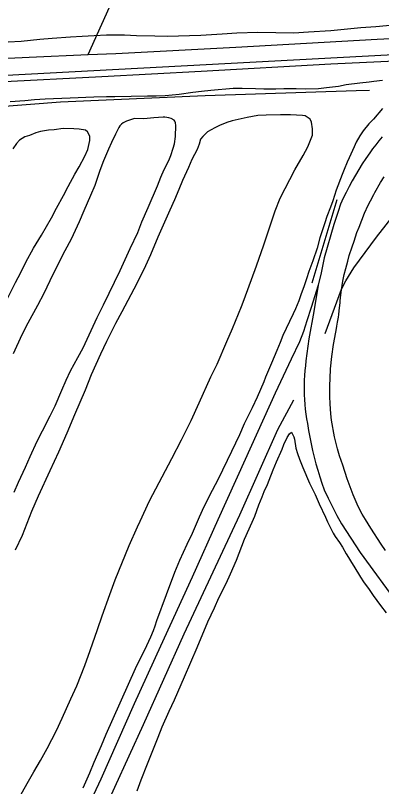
# Model space of a CAD drawing. Extents: x 3477039 to 3515015, y 546746 to 572297.
# Drawn here: x 3503238 to 3503829, y 566153 to 567399 of the extents above; entities that cross this region are included whole.
import ezdxf

# ---------------------------------------------------------------- set-up
doc = ezdxf.new("R2010")
doc.units = 0
for name, color, linetype in [('V-RAIL-TRAK', 7, 'Continuous'), ('V-ROAD-CNTR', 7, 'Continuous'), ('V-SITE-VEGE', 7, 'Continuous'), ('V-TOPO-SHOR', 7, 'Continuous')]:
    doc.layers.add(name, color=color, linetype=linetype)

msp = doc.modelspace()

# ---------------------------------------------------------------- linework, layer by layer
at = {"layer": 'V-RAIL-TRAK'}
for points in [[(3503908.9, 567328.1), (3503747.7, 567320.5), (3503538, 567308.6), (3503377.4, 567300.3), (3503208.9, 567291.6), (3502983.1, 567280.5), (3502794.9, 567270.8), (3502607.3, 567261.1), (3502484.1, 567254), (3502366.7, 567248.3), (3502184, 567237.9), (3502062.2, 567231), (3501937.4, 567225.3), (3501902.8, 567223.6), (3501832.2, 567220), (3501762, 567216.6)], [(3503830.4, 567203.2), (3503825.1, 567196.9), (3503820, 567190.4), (3503815, 567183.9), (3503810.3, 567177.2), (3503804.2, 567168.5), (3503798.3, 567159.6), (3503792.7, 567150.6), (3503787.2, 567141.5), (3503781.9, 567132.3), (3503776.9, 567122.9), (3503772.1, 567113.5), (3503767.4, 567103.9), (3503763, 567094.2), (3503759.2, 567082.6), (3503752.1, 567061.8), (3503736.7, 567007.9), (3503732, 566983.4), (3503726.9, 566963.3), (3503720.1, 566920.8), (3503712.1, 566876.7), (3503707.3, 566841.1), (3503706.3, 566833.3), (3503705.5, 566825.5), (3503704.8, 566817.7), (3503704.4, 566809.9), (3503704.2, 566802), (3503704.2, 566794.2), (3503704.3, 566786.4), (3503704.7, 566778.5), (3503705.3, 566770.7), (3503706.1, 566762.9), (3503707.1, 566755.1), (3503708.3, 566747.4), (3503709.6, 566739.7), (3503711.4, 566728.8), (3503713.4, 566717.9), (3503715.6, 566707.1), (3503718, 566696.4), (3503720.6, 566685.7), (3503723.4, 566675), (3503726.3, 566664.4), (3503729.5, 566653.9), (3503732.9, 566643.4), (3503736.5, 566632.9), (3503743.2, 566619), (3503750.2, 566605.2), (3503757.3, 566591.5), (3503764.6, 566577.8), (3503794.7, 566531.3), (3503858.1, 566445)], [(3503726.9, 566963.3), (3503715.4, 566927.2), (3503708.9, 566905.8), (3503703.2, 566888.6), (3503696.8, 566872.1), (3503683.5, 566844), (3503657.6, 566789.1), (3503608.8, 566681.5), (3503565, 566584.4), (3503523.2, 566491.5), (3503471.9, 566380.3), (3503429.4, 566286.9), (3503375.5, 566165.3), (3503312.8, 566030.3), (3503281.1, 565960.6), (3503237.4, 565864.1), (3503173.3, 565719.9), (3503134.1, 565637.5), (3503089.7, 565537.2), (3503033.3, 565414.5)]]:
    msp.add_lwpolyline(points, dxfattribs=at)
at = {"layer": 'V-ROAD-CNTR'}
for points in [[(3503182.2, 567300.7), (3504564.8, 567374.5), (3505790.5, 567434.7), (3507012.4, 567500.1), (3508074.9, 567553), (3510418.8, 567677.9), (3512052.4, 567762.1)], [(3503757, 567101.5), (3503716.9, 566966.7)]]:
    msp.add_lwpolyline(points, dxfattribs=at)
at = {"layer": 'V-SITE-VEGE'}
for points in [[(3503854.8, 567384.1), (3503820.1, 567381.1), (3503796.2, 567379.7), (3503747.6, 567374.4), (3503711.2, 567372.4), (3503687.5, 567371), (3503629.7, 567371.8), (3503595.6, 567371), (3503571.9, 567369.1), (3503537.5, 567367), (3503483.1, 567365.3), (3503462.7, 567366.1), (3503433.1, 567366.7), (3503413.7, 567367.5), (3503384.8, 567367.4), (3503365.1, 567366.7), (3503345.4, 567365.4), (3503326.4, 567364.4), (3503297, 567362.4), (3503277.3, 567360.4), (3503246.9, 567357.6), (3503225.9, 567356.1)], [(3503706.2, 567281), (3503727.4, 567281.4), (3503740.6, 567282.8), (3503760.1, 567285.2), (3503772.1, 567287.6), (3503794.3, 567290.7), (3503809.3, 567292.3), (3503817, 567293.4), (3503831, 567295)], [(3503228.9, 567260.3), (3503252.6, 567262), (3503268.3, 567263.5), (3503285.8, 567264.5), (3503326.2, 567266.5), (3503364.3, 567267.7), (3503385, 567268.2), (3503398.2, 567268.2), (3503451.2, 567269.5), (3503464.9, 567269.6), (3503479.9, 567270.1), (3503502.1, 567272.3), (3503524.3, 567275.5), (3503538.5, 567277.3), (3503553.5, 567278.8), (3503589.7, 567282.1), (3503604.1, 567282.1), (3503625.5, 567281.6), (3503639, 567280.6), (3503658.6, 567280.6), (3503671.4, 567281.2), (3503691.3, 567281.2), (3503706.2, 567281)], [(3503831.1, 567249.1), (3503816.2, 567231.9), (3503809.1, 567224.3), (3503799.7, 567212.9)], [(3503235.8, 566629), (3503242.7, 566644.9), (3503254, 566669.4), (3503261.2, 566686.5), (3503272.8, 566711.2), (3503281.2, 566728.1), (3503293.7, 566752.3), (3503301.7, 566768.4), (3503312.7, 566793.6), (3503319.7, 566810), (3503326.4, 566825.1), (3503338.4, 566846.8), (3503347.1, 566862.2), (3503369.9, 566911.2), (3503380.1, 566931.7), (3503406.8, 566987.4), (3503414.8, 567005.2), (3503423.2, 567022.8), (3503435.3, 567048.8), (3503441.7, 567065.9), (3503452, 567088.9), (3503467.2, 567124.3), (3503472.4, 567138), (3503478.3, 567150.3), (3503485.4, 567164.9), (3503489, 567173.1), (3503492.7, 567185), (3503494.5, 567192.2), (3503496.4, 567203.6), (3503496.7, 567221.6), (3503496.5, 567225.8), (3503495.5, 567228.8), (3503494.1, 567230.3), (3503489.1, 567232.9), (3503485.4, 567233.7), (3503478.9, 567234.8), (3503476.4, 567234.8), (3503461.2, 567234), (3503450.7, 567232.7), (3503444.5, 567232.5), (3503430.1, 567232.7), (3503422.1, 567230.3), (3503417.3, 567228.6), (3503411.5, 567225.7), (3503409, 567224), (3503406.2, 567221.1), (3503404.5, 567218.1), (3503399.1, 567207.7), (3503392.7, 567194.3), (3503387.8, 567183.2), (3503379.8, 567164.4), (3503374.1, 567148.8), (3503365.8, 567124.7), (3503358.9, 567108.6), (3503348.3, 567083.6), (3503340.4, 567065.8), (3503327.5, 567037.8), (3503317.6, 567019), (3503297.9, 566980.9), (3503283.5, 566950.2), (3503273.3, 566930.7), (3503257.7, 566902), (3503247.7, 566883.2), (3503233.8, 566852.3)], [(3503553.7, 566815.3), (3503563.6, 566835.8), (3503579.1, 566872.5), (3503588.4, 566893.5), (3503602.8, 566929.2), (3503607.2, 566940.3), (3503627.3, 566994.8), (3503639, 567028.8), (3503646.6, 567051.6), (3503657.5, 567083.9), (3503665.5, 567104.2), (3503689.2, 567149.9), (3503702.8, 567172.9), (3503710.2, 567187), (3503717.7, 567205.8), (3503718, 567216.1), (3503716.2, 567227), (3503714, 567231.8), (3503706.1, 567237.1), (3503701.4, 567238), (3503682, 567238.7), (3503666.3, 567238.7), (3503643.1, 567238.2), (3503629.7, 567237.7), (3503612.2, 567234.4), (3503602.7, 567232.6), (3503588.2, 567229.3), (3503579.4, 567226.2), (3503567.7, 567221.6), (3503559.9, 567218), (3503548.3, 567211.1), (3503540.8, 567204), (3503537, 567199.6), (3503534.4, 567191.2), (3503531.5, 567182.7), (3503522.8, 567166.4), (3503517.2, 567153.8), (3503507.9, 567132.7), (3503502, 567118.1), (3503495, 567101.5), (3503487.3, 567084.7), (3503467.8, 567041.1), (3503456.2, 567012.6), (3503447.7, 566994.6), (3503433.7, 566966.4), (3503423.9, 566947.8), (3503409.4, 566920.4), (3503399.4, 566901.8), (3503384.8, 566872.4), (3503375.1, 566852.1), (3503360.2, 566818.4), (3503350.3, 566793.6), (3503333.1, 566753.8), (3503320.8, 566724.3), (3503307.4, 566693.8), (3503293.3, 566663.6), (3503274.3, 566622.3), (3503263.5, 566597.8), (3503248.5, 566558.9), (3503237, 566535.1)], [(3503225.1, 566942.8), (3503237.6, 566967.8), (3503246.1, 566983.9), (3503254.5, 567000.7), (3503266.8, 567023.4), (3503279.8, 567044.4), (3503295.9, 567072.6), (3503303.8, 567087.7), (3503315.5, 567108.7), (3503322.7, 567123.1), (3503333.4, 567142.8), (3503340.8, 567154.7), (3503350, 567172), (3503354.4, 567182.9), (3503358.1, 567197.3), (3503357.7, 567204.3), (3503354.1, 567211.3), (3503351.1, 567213.8), (3503340.4, 567215.7), (3503332, 567216.3), (3503314.5, 567216.6), (3503300.3, 567214.8), (3503291.1, 567213.9), (3503278.3, 567212.1), (3503270.6, 567209.7), (3503260.1, 567205.6), (3503252.6, 567203.2), (3503244, 567198.1), (3503239.5, 567192.4), (3503233.4, 567184.1)], [(3503799.7, 567212.9), (3503794.6, 567204.8), (3503788.5, 567194.4), (3503785.2, 567187.2), (3503777.2, 567169.2), (3503773.9, 567162.2), (3503769, 567150.6), (3503765.6, 567142.2), (3503756.3, 567116.9), (3503750.8, 567100), (3503747, 567089.6), (3503741, 567074.3), (3503737.6, 567064.3), (3503729.6, 567039.8), (3503725.1, 567023.4), (3503718.6, 567002.6), (3503711.9, 566985.5), (3503708.3, 566973.6), (3503704.4, 566962.7), (3503698.7, 566948), (3503695.6, 566938.4), (3503690.4, 566925.5), (3503686.8, 566917.3), (3503680.7, 566904.9), (3503670.1, 566882.2), (3503665.8, 566870.8), (3503660.4, 566857.9), (3503651.6, 566837.6), (3503642.1, 566814.8), (3503639, 566807.1), (3503628.2, 566782.6), (3503620.2, 566765.5), (3503607.4, 566739.5), (3503600, 566721.7), (3503587.1, 566694.5), (3503565.1, 566649.7), (3503555.6, 566631.7), (3503542.3, 566605.2), (3503534.4, 566588.4), (3503523.1, 566562.1), (3503514.6, 566544.5), (3503503, 566518.3), (3503495, 566499.2), (3503481.1, 566463), (3503465.8, 566420.9), (3503463, 566412.2), (3503460.1, 566404.8), (3503455.7, 566394.4), (3503446, 566373.6), (3503438.6, 566359), (3503431.4, 566343.2), (3503383.9, 566237.2), (3503376.1, 566218.9), (3503364.1, 566191.9), (3503357.4, 566175), (3503346.3, 566150.5)], [(3503836, 566534.4), (3503829, 566544.7), (3503811.9, 566570.9), (3503803.3, 566584.7), (3503798.2, 566593.2), (3503791.7, 566605.8), (3503783.5, 566624.8), (3503780.1, 566633.3), (3503773.8, 566650.3), (3503766.9, 566672.4), (3503761.7, 566687.9), (3503758.3, 566699.1), (3503753.6, 566718.4), (3503748.7, 566745.3), (3503747.6, 566755.3), (3503746.4, 566771.5), (3503745.8, 566783.5), (3503745.8, 566801.2), (3503746.2, 566812.4), (3503747.1, 566828.3), (3503748.9, 566848), (3503751.9, 566867.4), (3503753.8, 566878.8), (3503756.5, 566893.7), (3503757.3, 566897.4), (3503758.4, 566903.9), (3503760, 566911.8), (3503760.5, 566916.1), (3503761.1, 566922), (3503761.4, 566926.8), (3503762.3, 566935.2), (3503762.8, 566938.2), (3503764.3, 566952.4), (3503764.8, 566955.9), (3503766.2, 566966.6), (3503767.3, 566972.8), (3503768.9, 566980.5), (3503771.8, 566990.6), (3503774.7, 567002.3), (3503777.3, 567011.2), (3503781.7, 567025.6), (3503785.1, 567034.8), (3503789.7, 567048.4), (3503793.1, 567057.4), (3503801.9, 567079.7), (3503807.8, 567092.8), (3503811.4, 567099.9), (3503817, 567110.1), (3503818.8, 567113.5), (3503828, 567129.4), (3503833.6, 567138.5)], [(3503241.4, 566131.3), (3503256.7, 566158.2), (3503267.5, 566176.8), (3503277.9, 566195.3), (3503289.1, 566214.8), (3503304, 566244), (3503313, 566263.6), (3503327.1, 566294.8), (3503337.1, 566316), (3503349.8, 566349), (3503358.3, 566372.8), (3503370.2, 566406.8), (3503377.8, 566428.8), (3503390.2, 566463.5), (3503399, 566487.1), (3503421.4, 566542.6), (3503435, 566573), (3503439.4, 566581.9), (3503454.5, 566614.8), (3503490.3, 566683.1), (3503505.9, 566713.5), (3503521.8, 566745), (3503534.4, 566773.4), (3503553.7, 566815.3)], [(3503434.2, 566146.3), (3503441.1, 566163.9), (3503451, 566189.9), (3503468.2, 566233), (3503474.7, 566249.4), (3503486, 566274.9), (3503494.7, 566293.2), (3503510.9, 566330.4), (3503531.5, 566377.9), (3503548.5, 566419.5), (3503559.5, 566441.8), (3503566.2, 566457.9), (3503578, 566481.1), (3503585.4, 566496.7), (3503594.9, 566519), (3503608.1, 566553), (3503620.4, 566580.5), (3503624.8, 566589.9), (3503631, 566608.5), (3503636.2, 566621.3), (3503639.8, 566630), (3503644.9, 566641.6), (3503647.5, 566648.1), (3503654, 566665.2), (3503659.4, 566677.8), (3503668.6, 566698.4), (3503671.5, 566706), (3503676.6, 566717.4), (3503680.9, 566723.4), (3503683.7, 566725.8), (3503685.2, 566723.5), (3503687.8, 566718.3), (3503688.8, 566714.8), (3503691.1, 566700.3), (3503693.5, 566691.3), (3503696.8, 566682.5), (3503702.4, 566668.8), (3503713, 566643.5), (3503722.2, 566625.1), (3503728.7, 566610.1), (3503738.6, 566588.6), (3503742.3, 566580.8), (3503751.2, 566562.7), (3503754.6, 566557.4), (3503761.5, 566547.4), (3503766.1, 566539.9), (3503772.2, 566529.3), (3503776.1, 566523.3), (3503781, 566515), (3503784.6, 566509.5), (3503795.3, 566491.6), (3503800.2, 566484.1), (3503809.3, 566471.5), (3503816.1, 566462.2), (3503827.8, 566445.8), (3503837.1, 566433.8)]]:
    msp.add_lwpolyline(points, dxfattribs=at)
at = {"layer": 'V-TOPO-SHOR'}
for points in [[(3503355.3, 567336.1), (3503443.3, 567532.8), (3503538.5, 567756.6)], [(3502518.9, 567298.5), (3502696.9, 567306.6), (3502800.9, 567307.8), (3502830.3, 567309.4), (3502885.4, 567312.6), (3502982.7, 567317.2), (3503120.9, 567325.6), (3503260, 567332.2), (3503355.3, 567336.1), (3503400, 567338), (3503593.7, 567348.1), (3503822.4, 567361.2), (3503987.9, 567369.2), (3504013.2, 567370.8), (3504150.1, 567379.7), (3504360, 567388), (3504503.6, 567398.2), (3504511, 567398.7)], [(3503738.1, 566885.2), (3503764.6, 566956.8), (3503771.6, 566970.4), (3503784.7, 566991.5), (3503821.2, 567041.3), (3503889.7, 567128.2), (3503940.1, 567195.8), (3503974.8, 567240.5), (3504003.4, 567272.5), (3504020.6, 567284.2), (3504034.3, 567286.6), (3504164.7, 567283.1), (3504359.4, 567300.1), (3504503.6, 567318.5), (3504509.9, 567319.3)], [(3502846.9, 567234.1), (3503150.2, 567247.6), (3503310.6, 567259.9), (3503544.4, 567270.3), (3503788.4, 567278.1), (3503809.8, 567278.6)], [(3502949.8, 565131.5), (3502976.6, 565202.4), (3502994.4, 565257.6), (3503007.6, 565289.8), (3503029.6, 565343.2), (3503074.5, 565443.2), (3503107.9, 565519.5), (3503142.2, 565593.2), (3503180.8, 565674.6), (3503240.6, 565804.2), (3503311.9, 565964.4), (3503375.1, 566101.7), (3503444.6, 566253.4), (3503510.5, 566400), (3503600.1, 566592.4), (3503661.7, 566730.5), (3503687.4, 566778.3)]]:
    msp.add_lwpolyline(points, dxfattribs=at)

doc.saveas('drawing.dxf')
